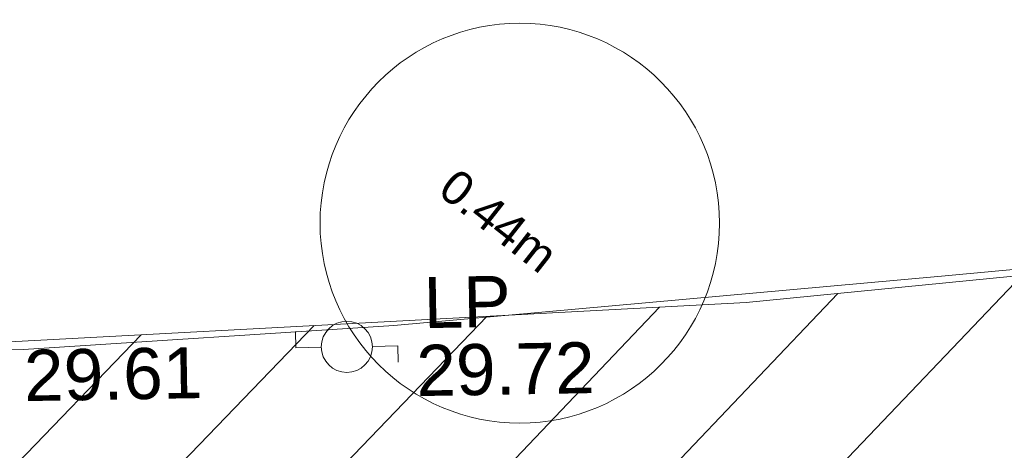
# Model space of a CAD drawing. Header units: millimetres. Extents: x -290717 to 520720, y -103372 to 287762.
# Tile 279 of 375: x 41320 to 48554, y 170051 to 173212. Entities that reach past the tile are written whole.
import ezdxf

# ---------------------------------------------------------------- set-up
doc = ezdxf.new("R2010")
doc.units = ezdxf.units.MM
for name, pattern in [('IMPORT-HIDDEN2 _3_', [4762.5, 3175, -1587.5]), ('IMPORT-UG_ELEC_QLB2 _2_', [2500, 1500, -300.0000000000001, 0, -50, 150, -300.0000000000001, 0, -200]), ('IMPORT-UG_ELEC_STREET LIGHTING_QLB2 _2_', [2700, 1500, -300.0000000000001, 0, -250, 150, -300.0000000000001, 0, -200])]:
    doc.linetypes.add(name, pattern=pattern)
for name, color, linetype, lineweight, true_color in [('00_TOPO_FENCE', 7, 'Continuous', 9, 0x3f7f4f), ('00_TOPO_FURN_LAMP_POST', 7, 'Continuous', 9, 0x666666), ('12333-PUM-2D-U-0001-C01 - Rev2_REVIT IMPORT_dwg', 7, 'Continuous', 9, 0x767676), ('PUM-CHAMBER EXTENTS', 6, 'IMPORT-HIDDEN2 _3_', 9, 0xff00ff), ('PUM-ELECTRIC-QLB2', 1, 'IMPORT-UG_ELEC_QLB2 _2_', 9, 0xff0000), ('PUM-UNABLE TO SURVEY', 190, 'Continuous', 9, 0x7f00ff)]:
    doc.layers.add(name, color=color, linetype=linetype, lineweight=lineweight, true_color=true_color)
doc.layers.add('SM-QC COMPLETED', color=7, linetype='Continuous', lineweight=9)
doc.styles.add('Arial_1', font='arial.ttf', dxfattribs={"height": 250})
doc.styles.add('Swis721 Lt BT_2', font='swissl.ttf', dxfattribs={"height": 375})

# ---------------------------------------------------------------- blocks, each defined once
blk = doc.blocks.new('12333-PUM-2D-U-0001-C01 - Rev2_REVIT IMPORT_dwg_MSL_Lamp_Post_SYM-2077199-Site Location Plan Existing')
at = {"layer": '00_TOPO_FURN_LAMP_POST', "color": 254, "true_color": 0xcccccc, "flags": 128}
for points in [[(-500.1060478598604, 0), (-1000.212095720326, 0), (-1000.212095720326, 316.7338303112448)], [(500.1060478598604, 0), (1000.21209571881, 0), (1000.21209571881, -316.7338303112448)]]:
    blk.add_lwpolyline(points, dxfattribs=at)
at = {"layer": '00_TOPO_FURN_LAMP_POST', "color": 254, "true_color": 0xcccccc}
blk.add_circle((0, 0), 500.1060478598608, dxfattribs=at)
blk = doc.blocks.new('12333-PUM-2D-U-0001-C01 - Rev2_REVIT IMPORT_dwg_MGS62954_T2_Galway_ITM_3d_Rev1-2077680-Site Location Plan Existing')
at = {"layer": '00_TOPO_FENCE', "color": 254, "true_color": 0xcccccc, "flags": 128}
blk.add_lwpolyline([(533917210.8499775, 725719413.5790299), (533920897.2640227, 725722460.6173444), (533924975.9873791, 725723213.0356815), (533932823.7300687, 725724684.2544779), (533936834.0553869, 725725447.237831), (533940594.3079118, 725725466.5095568), (533946282.1384676, 725725466.6874781), (533949005.3609898, 725725595.4479479), (533953007.702599, 725725884.8935099), (533956868.8166244, 725726174.3537372), (533962564.0963076, 725726634.5533946), (533967466.2553149, 725727097.4780558), (533974024.9029548, 725727775.8969332), (533981580.335156, 725728558.1503834), (533988359.9939131, 725729322.6214048), (533990621.5881839, 725729601.8056606), (533993695.217885, 725730037.3716668), (533996392.6667585, 725727018.971834)], dxfattribs=at)
at = {"xscale": 0.375, "yscale": 0.375, "zscale": 0.375}
blk.add_blockref('12333-PUM-2D-U-0001-C01 - Rev2_REVIT IMPORT_dwg_MSL_Lamp_Post_SYM-2077199-Site Location Plan Existing', (533948657.6379359, 725725444.2401861), dxfattribs=at)
at = {"layer": '00_TOPO_FENCE', "color": 251, "true_color": 0x666666, "insert": (533946282.1000001, 725725461.9296079), "char_height": 375, "width": 1495.902363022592, "attachment_point": 1, "line_spacing_factor": 1.005061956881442, "style": 'Swis721 Lt BT_2'}
blk.add_mtext('29.61', dxfattribs=at)
at = {"layer": '00_TOPO_FURN_LAMP_POST', "char_height": 375, "attachment_point": 1, "line_spacing_factor": 1.005061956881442, "style": 'Swis721 Lt BT_2'}
for s, insert, width in [('LP', (533949227.0344113, 725725946.2703948), 707.5855621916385), ('29.72', (533949164.7518266, 725725448.3215517), 1495.902363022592)]:
    blk.add_mtext(s, dxfattribs=dict(at, insert=insert, width=width))
blk = doc.blocks.new('12333-PUM-2D-U-0001-C01 - Rev2_REVIT IMPORT_dwg-1620468-Site Location Plan Existing')
at = {"layer": 'PUM-CHAMBER EXTENTS', "true_color": 0xfff4d4}
h = blk.add_hatch(dxfattribs=at)
h.set_pattern_fill('FP_14', style=0, pattern_type=2)
h.set_pattern_definition([(45, (-533641079.65, -725615854.3560001), (-618.7184335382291, 618.7184335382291), [])])
h.paths.add_polyline_path([(351699.72233876, 60394.56140982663), (351708.9931528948, 60906.25732133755), (352393.2163071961, 60898.13015711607), (353041.6677554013, 66223.39089320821), (353206.9931529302, 73966.25732144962), (353982.8594361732, 73952.7145251), (354317.3501528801, 76699.64382133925), (358888.3501528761, 76111.64382135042), (361222.350152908, 86809.64382132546), (361563.3501529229, 88895.64382133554), (363078.350152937, 90435.64382137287), (363904.3501529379, 101867.6438212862), (365385.1266995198, 110525.3932341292), (365230.9820148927, 110551.7047199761), (365498.4008083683, 111226.8875165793), (365470.0968050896, 111952.5482150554), (365624.7061381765, 111926.1574136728), (366051.350152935, 114420.6438213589), (364898.3501528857, 114331.6438213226), (360524.3501529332, 111561.643821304), (356416.7002318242, 111258.678218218), (357929.2858412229, 111182.0907012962), (360544.5530249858, 111349.5624075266), (360546.5568067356, 111049.5690885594), (355314.0187962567, 111014.6190039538), (355309.6134037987, 111177.0234435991), (355277.3501528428, 111174.643821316), (352644.3501529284, 114141.6438213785), (338239.8330883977, 112460.2766464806), (329804.3501528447, 111555.6438213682), (319532.3501528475, 110592.6438213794), (310517.3501528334, 109863.6438213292), (302620.3501528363, 109581.6438213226), (295825.3501529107, 109566.6438213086), (279813.3501529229, 106549.643821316), (276140.8366145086, 103581.1872824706), (276061.814112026, 103425.8629484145), (271406.8224872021, 105468.1551963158), (271509.3894614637, 105701.9358727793), (267649.350152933, 107463.6438213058), (260223.350152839, 100640.6438213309), (259796.3501529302, 72682.64382134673), (269496.3501528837, 64316.64382130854), (273776.3501529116, 63665.64382135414), (309011.3501528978, 62955.64382139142), (311037.3501528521, 62074.64382133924), (337339.3501528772, 60871.64382135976), (351699.5658924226, 60394.56660731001)])
h.paths.add_polyline_path([(268358.9909750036, 65556.86419186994), (264596.4920611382, 69167.41490751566), (264804.2082447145, 69383.8727354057), (266581.5988270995, 67470.36930634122), (268566.7072650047, 65773.32227584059), (268393.5501527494, 65592.87780157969)])
h.paths.add_polyline_path([(332379.887152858, 67575.85382149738), (302320.8871528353, 68122.8538214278), (302332.4158496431, 68783.33241919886), (280169.8095181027, 69186.63780598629), (280330.3604934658, 78384.59702432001), (275960.0958838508, 78464.13017966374), (276108.0612945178, 86595.19465455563), (280450.151176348, 86519.4031937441), (280756.2778082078, 103341.6855813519), (302910.5740271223, 102938.5317815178), (302921.4142533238, 103534.2289657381), (310787.9439886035, 103391.0774384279), (310815.0515438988, 104880.7045066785), (318228.828162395, 104745.7919744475), (318301.0448391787, 108714.2766025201), (322633.8020448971, 108635.4310593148), (322539.6341878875, 103240.5581443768), (349750.1643799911, 102745.3933022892), (349310.9351529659, 74176.42282136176), (332506.0083566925, 74506.52523825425), (332420.225768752, 69792.56032023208)])
h.paths.add_polyline_path([(262373.7501529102, 72788.24382131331), (262335.6501528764, 75226.64382130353), (265345.5501529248, 75226.64382130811), (265383.6501528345, 72864.44382133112), (265304.2827260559, 72862.43451938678)])
h.paths.add_polyline_path([(261383.1501528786, 75912.44382136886), (261459.3501528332, 80789.24382133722), (267517.2501529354, 80713.04382135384), (267441.050152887, 75836.24382130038), (261504.3495088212, 75910.91930116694)])
h.paths.add_polyline_path([(302573.8228673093, 78329.52926304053), (302592.4407276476, 78963.90062831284), (306343.567266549, 78898.43991812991), (306598.9518629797, 91613.85658206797), (302817.4785721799, 91689.80612071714), (302824.7187942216, 92271.10215000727), (296640.3411529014, 92395.32482125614), (296360.3411528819, 78454.32482147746), (302538.3452618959, 78330.24181806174)])
h.paths.add_polyline_path([(261840.3501529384, 80865.44382136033), (261687.9501528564, 92981.24382131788), (264050.1501528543, 92981.2438213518), (264202.5501529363, 80865.44382139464), (263838.6680771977, 80865.44382138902)])
h.paths.add_polyline_path([(274664.4282881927, 104261.9875886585), (272430.0401462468, 105281.7542374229), (273799.1437452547, 104582.3695657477), (274486.1144024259, 104328.01044291)])
h.paths.add_polyline_path([(315481.3501528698, 115683.6438212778), (326437.165211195, 116343.5766866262), (364189.350152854, 120948.6438212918), (366744.3501529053, 124721.6438213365), (363517.3501528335, 126053.6438213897), (359872.3501529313, 126432.6438213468), (352849.3501528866, 126181.6438212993), (339104.3501528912, 124625.643821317), (335451.3501528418, 124514.6438212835), (325145.3501528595, 123235.643821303), (319635.3501528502, 122976.6438213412), (314446.3501528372, 122493.6438213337), (313566.3501528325, 118980.6438212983)])
h.paths.add_polyline_path([(322305.050152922, 119194.0438212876), (322152.6501528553, 121403.8438213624), (326724.6501528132, 121784.8438213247), (326877.0501529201, 119498.8438214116), (323355.1979919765, 119264.0536772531)])
h.paths.add_polyline_path([(328629.650152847, 120870.443821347), (328477.2501528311, 122089.6438212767), (329810.7501529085, 122242.0438213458), (329963.1501528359, 121022.8438213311), (328841.3815410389, 120894.6416942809)])
h.paths.add_polyline_path([(317352.0501528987, 121480.0438213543), (317352.0501528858, 121861.0438214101), (317618.7501528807, 121856.3885555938), (317618.7501528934, 121480.043821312), (317362.3608135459, 121480.0438213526)])
h.paths.add_polyline_path([(331601.4501528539, 122089.6438213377), (331144.2501528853, 122242.0438213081), (331258.5501528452, 122623.0438213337), (331715.7501528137, 122470.6438213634), (331644.5503212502, 122233.3110493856)])
at = {"layer": 'PUM-UNABLE TO SURVEY', "color": 7, "true_color": 0xfff4d4, "flags": 128}
blk.add_lwpolyline([(276146.350152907, 103585.6438212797), (279813.3501529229, 106549.643821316), (295825.3501529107, 109566.6438213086), (302620.3501528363, 109581.6438213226), (310517.3501528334, 109863.6438213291), (319532.3501528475, 110592.6438213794), (329804.3501528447, 111555.6438213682), (338504.3501529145, 112488.6438213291), (352644.3501529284, 114141.6438213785), (355277.3501528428, 111174.643821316), (355312.9323998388, 111177.2682409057)], dxfattribs=at)
at = {"layer": 'SM-QC COMPLETED', "color": 81, "true_color": 0xaaffaa}
blk.add_circle((308864.3893061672, 110475.187154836), 1467.425282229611, dxfattribs=at)
blk.add_blockref('12333-PUM-2D-U-0001-C01 - Rev2_REVIT IMPORT_dwg_MGS62954_T2_Galway_ITM_3d_Rev1-2077680-Site Location Plan Existing', (-533641079.6498471, -725615854.3561786))
at = {"layer": 'PUM-ELECTRIC-QLB2', "insert": (308789.2820760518, 110592.9295270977), "char_height": 250, "width": 1160.025439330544, "attachment_point": 2, "rotation": 320.8138382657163, "line_spacing_factor": 0.9417779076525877, "style": 'Arial_1'}
blk.add_mtext('0.44m', dxfattribs=at)

msp = doc.modelspace()

# ---------------------------------------------------------------- block references
at = {"layer": '12333-PUM-2D-U-0001-C01 - Rev2_REVIT IMPORT_dwg', "color": 254, "linetype": 'IMPORT-UG_ELEC_STREET LIGHTING_QLB2 _2_', "true_color": 0xffd4d4, "rotation": 0.9999999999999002}
msp.add_blockref('12333-PUM-2D-U-0001-C01 - Rev2_REVIT IMPORT_dwg-1620468-Site Location Plan Existing', (-261895.0770586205, 55869.5817132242), dxfattribs=at)

doc.saveas('drawing.dxf')
